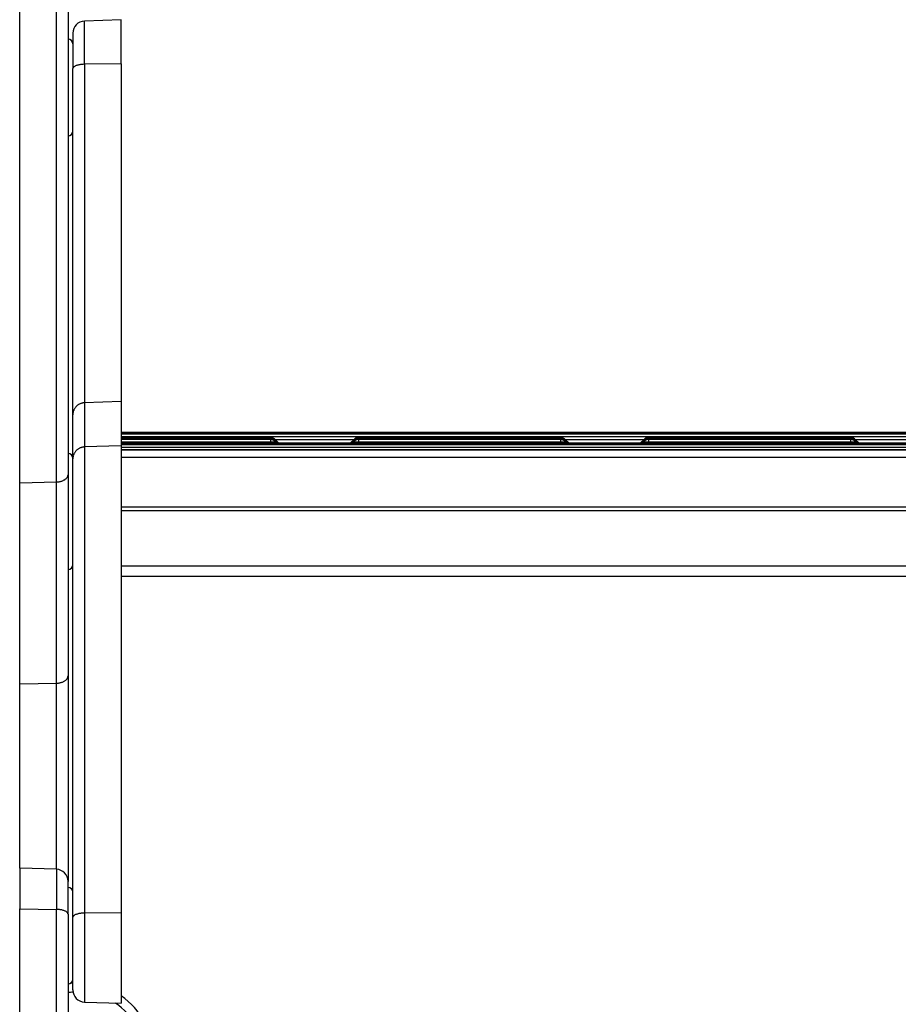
# Model space of a CAD drawing. Header units: inches. Extents: x 0 to 77643, y -44170 to 0.
# Tile 348 of 546: x 76123 to 76141, y -39544 to -39524. Entities that reach past the tile are written whole.
import ezdxf

# ---------------------------------------------------------------- set-up
doc = ezdxf.new("R2010")
doc.units = ezdxf.units.IN
doc.header["$MEASUREMENT"] = 0
doc.layers.get('0').update_dxf_attribs({"lineweight": 0})
doc.layers.add('FAKRO LOFT LADDERS', color=7, linetype='Continuous')

# ---------------------------------------------------------------- blocks, each defined once
blk = doc.blocks.new('A$C6AF374F8')
at = {"layer": 'FAKRO LOFT LADDERS', "color": 7, "linetype": 'Continuous'}
for p, q in [((159, 2397.74), (159, 2546.67)), ((166.59, 2397.9), (166.59, 2546.57)), ((169, 2545.58), (169, 2399.39)), ((180, 2493.54), (172.41, 2493.28)), ((172.41, 2484.33), (172.41, 2493.28)), ((180, 2484.43), (180, 2493.54)), ((170, 2490.78), (170, 2483.46)), ((180, 2484.43), (172.41, 2484.33)), ((172.41, 2484.33), (172.41, 2414.27)), ((180, 2484.43), (180, 2414.53)), ((170, 2411.81), (170, 2483.46)), ((180, 2414.53), (172.41, 2414.27)), ((172.41, 2414.27), (172.41, 2405.14)), ((180, 2414.53), (180, 2405.4)), ((170, 2402.68), (170, 2411.81)), ((560, 2408.15), (180, 2408.15)), ((560, 2407.96), (180, 2407.96)), ((560, 2407.77), (180, 2407.77)), ((180, 2407.32), (560, 2407.32)), ((210.92, 2407.05), (180, 2407.05)), ((210.92, 2406.86), (180, 2406.86)), ((210.92, 2406.67), (180, 2406.67)), ((210.92, 2406.86), (210.92, 2407.05)), ((210.92, 2406.67), (210.92, 2406.86)), ((210.92, 2406.22), (210.92, 2406.67)), ((211.83, 2406.71), (228.17, 2406.71)), ((212.5, 2406.05), (211.91, 2406.64)), ((212.41, 2405.95), (211.91, 2406.45)), ((228.09, 2406.64), (227.5, 2406.05)), ((228.09, 2406.45), (227.59, 2405.95)), ((229.08, 2407.05), (229.08, 2406.86)), ((270.92, 2407.05), (229.08, 2407.05)), ((229.08, 2406.86), (229.08, 2406.67)), ((270.92, 2406.86), (229.08, 2406.86)), ((229.08, 2406.67), (229.08, 2406.22)), ((270.92, 2406.67), (229.08, 2406.67)), ((270.92, 2406.86), (270.92, 2407.05)), ((270.92, 2406.67), (270.92, 2406.86)), ((270.92, 2406.22), (270.92, 2406.67)), ((271.83, 2406.71), (288.17, 2406.71)), ((272.5, 2406.05), (271.91, 2406.64)), ((272.41, 2405.95), (271.91, 2406.45)), ((288.09, 2406.64), (287.5, 2406.05)), ((288.09, 2406.45), (287.59, 2405.95)), ((289.08, 2407.05), (289.08, 2406.86)), ((330.92, 2407.05), (289.08, 2407.05)), ((289.08, 2406.86), (289.08, 2406.67)), ((330.92, 2406.86), (289.08, 2406.86)), ((289.08, 2406.67), (289.08, 2406.22)), ((330.92, 2406.67), (289.08, 2406.67)), ((330.92, 2406.86), (330.92, 2407.05)), ((330.92, 2406.67), (330.92, 2406.86)), ((330.92, 2406.22), (330.92, 2406.67)), ((331.83, 2406.71), (348.17, 2406.71)), ((332.5, 2406.05), (331.91, 2406.64)), ((332.41, 2405.95), (331.91, 2406.45)), ((180, 2405.4), (172.41, 2405.14)), ((172.41, 2405.14), (172.41, 2308.67)), ((180, 2406.22), (210.92, 2406.22)), ((560, 2405.95), (180, 2405.95)), ((560, 2405.76), (180, 2405.76)), ((560, 2405.57), (180, 2405.57)), ((180, 2405.4), (180, 2308.76)), ((180, 2405.12), (560, 2405.12)), ((560, 2404.51), (180, 2404.51)), ((180, 2404.51), (560, 2404.51)), ((210.92, 2405.95), (210.92, 2406.22)), ((212.22, 2405.95), (211.91, 2406.26)), ((228.09, 2406.26), (227.78, 2405.95)), ((229.08, 2406.22), (229.08, 2405.95)), ((229.08, 2406.22), (270.92, 2406.22)), ((270.92, 2405.95), (270.92, 2406.22)), ((272.22, 2405.95), (271.91, 2406.26)), ((288.09, 2406.26), (287.78, 2405.95)), ((289.08, 2406.22), (289.08, 2405.95)), ((289.08, 2406.22), (330.92, 2406.22)), ((330.92, 2405.95), (330.92, 2406.22)), ((332.22, 2405.95), (331.91, 2406.26)), ((170, 2307.82), (170, 2402.68)), ((560, 2402.99), (180, 2402.99)), ((169, 2399.39), (169, 2357.75)), ((159, 2397.74), (166.59, 2397.9)), ((159, 2356.1), (159, 2397.74)), ((166.59, 2356.26), (166.59, 2397.9)), ((560, 2392.66), (180, 2392.66)), ((560, 2391.91), (180, 2391.91)), ((560, 2380.5), (180, 2380.5)), ((180, 2378.39), (560, 2378.39)), ((169, 2357.75), (169, 2315.24)), ((159, 2356.1), (166.59, 2356.26)), ((159, 2318), (159, 2356.1)), ((166.59, 2317.74), (166.59, 2356.26)), ((159, 2318), (159, 2309.54)), ((166.59, 2317.74), (159, 2318)), ((166.59, 2317.74), (166.59, 2309.44)), ((169, 2308.45), (169, 2315.24)), ((159, 2160.61), (159, 2309.54)), ((159, 2309.54), (166.59, 2309.44)), ((166.59, 2160.77), (166.59, 2309.44)), ((180, 2308.76), (172.41, 2308.67)), ((172.41, 2308.67), (172.41, 2290.27)), ((180, 2308.76), (180, 2290)), ((169, 2308.45), (169, 2162.26)), ((170, 2292.76), (170, 2307.82)), ((172.41, 2290.27), (180, 2290))]:
    blk.add_line(p, q, dxfattribs=at)
for centre, radius, start, end in [((172.5, 2490.78), 2.5, 92, 180), ((169, 2488.54), 1, 0, 90), ((169, 2470.54), 1, 270, 0), ((210.92, 2405.65), 1.4, 45.0413, 90), ((210.92, 2405.46), 1.4, 45.0413, 90), ((210.92, 2405.27), 1.4, 45.0413, 90), ((229.08, 2405.65), 1.4, 90, 134.9587), ((229.08, 2405.46), 1.4, 90, 134.9587), ((229.08, 2405.27), 1.4, 90, 134.9587), ((270.92, 2405.65), 1.4, 45.0413, 90), ((270.92, 2405.46), 1.4, 45.0413, 90), ((270.92, 2405.27), 1.4, 45.0413, 90), ((289.08, 2405.65), 1.4, 90, 134.9587), ((289.08, 2405.46), 1.4, 90, 134.9587), ((289.08, 2405.27), 1.4, 90, 134.9587), ((330.92, 2405.65), 1.4, 45.0413, 90), ((330.92, 2405.46), 1.4, 45.0413, 90), ((330.92, 2405.27), 1.4, 45.0413, 90), ((169, 2402.77), 1, 0, 90), ((169, 2380.77), 1, 270, 0), ((166.5, 2315.24), 2.5, 0, 88), ((169, 2313), 1, 0, 90), ((169, 2295), 1, 270, 0), ((170.5, 2279.17), 15, 91.9102, 93.8314), ((172.5, 2292.76), 2.5, 180, 268), ((170.5, 2279.3), 13, 92.0083, 96.6258), ((171.5, 2279.17), 15, 0, 55.4819), ((171.5, 2279.3), 13, 0, 55.6959)]:
    blk.add_arc(centre, radius, start, end, dxfattribs=at)
for points, weights in [([(172.41, 2484.33), (170, 2484.3), (170, 2483.46)], [1, 0.71933980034, 1]), ([(172.41, 2414.27), (170, 2414.19), (170, 2411.81)], [1, 0.719339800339, 1]), ([(211.71, 2406.61), (211.92, 2406.62), (211.91, 2406.64)], [1, 0.941741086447, 1]), ([(211.71, 2406.42), (211.92, 2406.43), (211.91, 2406.45)], [1, 0.941741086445, 1]), ([(228.09, 2406.64), (228.08, 2406.62), (228.29, 2406.61)], [1, 0.941741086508, 1]), ([(228.09, 2406.45), (228.08, 2406.43), (228.29, 2406.42)], [1, 0.941741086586, 1]), ([(271.71, 2406.61), (271.92, 2406.62), (271.91, 2406.64)], [1, 0.941741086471, 1]), ([(271.71, 2406.42), (271.92, 2406.43), (271.91, 2406.45)], [1, 0.941741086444, 1]), ([(288.09, 2406.64), (288.08, 2406.62), (288.29, 2406.61)], [1, 0.941741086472, 1]), ([(288.09, 2406.45), (288.08, 2406.43), (288.29, 2406.42)], [1, 0.941741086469, 1]), ([(331.71, 2406.61), (331.92, 2406.62), (331.91, 2406.64)], [1, 0.941741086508, 1]), ([(331.71, 2406.42), (331.92, 2406.43), (331.91, 2406.45)], [1, 0.941741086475, 1]), ([(172.41, 2405.14), (170, 2405.05), (170, 2402.68)], [1, 0.719339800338, 1]), ([(210.92, 2406.22), (211.95, 2406.22), (211.91, 2406.26)], [1, 0.69354811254, 1]), ([(212.34, 2406.02), (212.51, 2406.03), (212.5, 2406.05)], [1, 0.969483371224, 1]), ([(227.5, 2406.05), (227.49, 2406.03), (227.66, 2406.02)], [1, 0.969483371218, 1]), ([(228.09, 2406.26), (228.05, 2406.22), (229.08, 2406.22)], [1, 0.693548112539, 1]), ([(270.92, 2406.22), (271.95, 2406.22), (271.91, 2406.26)], [1, 0.69354811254, 1]), ([(272.34, 2406.02), (272.51, 2406.03), (272.5, 2406.05)], [1, 0.969483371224, 1]), ([(287.5, 2406.05), (287.49, 2406.03), (287.66, 2406.02)], [1, 0.969483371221, 1]), ([(288.09, 2406.26), (288.05, 2406.22), (289.08, 2406.22)], [1, 0.693548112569, 1]), ([(330.92, 2406.22), (331.95, 2406.22), (331.91, 2406.26)], [1, 0.693548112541, 1]), ([(332.34, 2406.02), (332.51, 2406.03), (332.5, 2406.05)], [1, 0.969483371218, 1]), ([(166.59, 2397.9), (169, 2397.95), (169, 2399.39)], [1, 0.719339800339, 1]), ([(166.59, 2356.26), (169, 2356.31), (169, 2357.75)], [1, 0.719339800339, 1]), ([(169, 2308.45), (169, 2309.41), (166.59, 2309.44)], [1, 0.719339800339, 1]), ([(172.41, 2308.67), (170, 2308.64), (170, 2307.82)], [1, 0.719339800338, 1])]:
    blk.add_rational_spline(points, weights, degree=2, dxfattribs=at)

msp = doc.modelspace()

# ---------------------------------------------------------------- block references
at = {"xscale": 0.1, "yscale": 0.1, "zscale": 0.1}
msp.add_blockref('A$C6AF374F8', (76107.1973, -39773.38402), dxfattribs=at)

doc.saveas('drawing.dxf')
